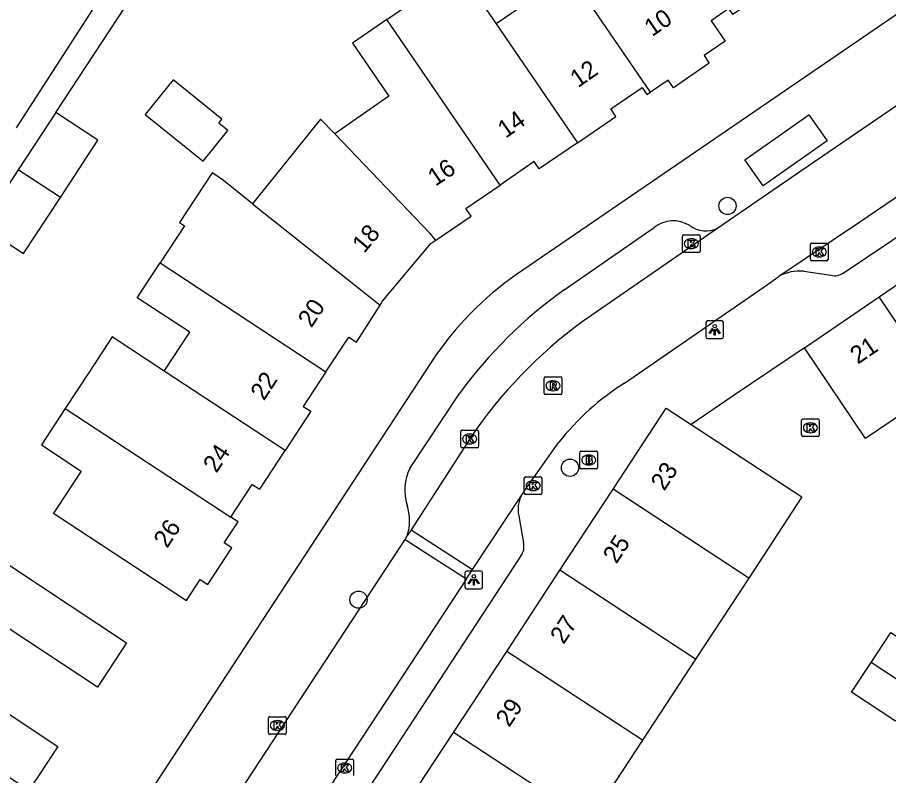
# Model space of a CAD drawing. Extents: x 159280 to 160375, y 384531 to 385872.
# Drawn here: x 159605.69 to 159655.03, y 385255.7 to 385298.64 of the extents above; entities that cross this region are included whole.
import ezdxf

# ---------------------------------------------------------------- set-up
doc = ezdxf.new("R2010")
doc.units = 0
for name, color, linetype in [('IMGEO_Boom', 7, 'Continuous'), ('IMGEO_Brandkraan', 7, 'Continuous'), ('IMGEO_Kolk', 7, 'Continuous'), ('IMGEO_Lichtpunt', 7, 'Continuous'), ('IMGEO_Pand', 7, 'Continuous'), ('IMGEO_Pand_nummerreeks', 7, 'Continuous'), ('IMGEO_Rijbaan_lokaal_open', 7, 'Continuous'), ('IMGEO_Rioolput', 7, 'Continuous'), ('IMGEO_Voetpad_open', 7, 'Continuous')]:
    doc.layers.add(name, color=color, linetype=linetype)

msp = doc.modelspace()

# ---------------------------------------------------------------- linework, layer by layer
at = {"layer": 'IMGEO_Boom'}
for centre in [(159645.911, 385287.963), (159636.991, 385273.136), (159625.011, 385265.664)]:
    msp.add_circle(centre, 0.489, dxfattribs=at)
at = {"layer": 'IMGEO_Brandkraan'}
for p, q in [((159637.551, 385273.148), (159637.551, 385274)), ((159637.626, 385274.074), (159638.478, 385274.074)), ((159638.552, 385274), (159638.552, 385273.148)), ((159638.039, 385273.854), (159638.064, 385273.854)), ((159638.478, 385273.074), (159637.626, 385273.074)), ((159638.062, 385273.294), (159638.037, 385273.294))]:
    msp.add_line(p, q, dxfattribs=at)
for points in [[(159637.551, 385273.148), (159637.551, 385274)], [(159637.626, 385274.074), (159638.478, 385274.074)], [(159638.552, 385274), (159638.552, 385273.148)], [(159637.899, 385273.774), (159637.899, 385273.374), (159638.112, 385273.374)], [(159638.13, 385273.774), (159637.899, 385273.774)], [(159638.078, 385273.693), (159638.024, 385273.693), (159638.024, 385273.617)], [(159638.024, 385273.617), (159638.077, 385273.617)], [(159638.086, 385273.541), (159638.024, 385273.541), (159638.024, 385273.46)], [(159638.024, 385273.46), (159638.086, 385273.46)], [(159638.478, 385273.074), (159637.626, 385273.074)]]:
    msp.add_lwpolyline(points, dxfattribs=at)
for centre, radius, start, end in [((159637.628, 385273.998), 0.0765, 91.552, 178.448), ((159637.628, 385273.998), 0.0765, 91.552, 178.448), ((159638.476, 385273.998), 0.0765, 1.552, 88.448), ((159638.476, 385273.998), 0.0765, 1.552, 88.448), ((159638.079, 385273.655), 0.0379, 267.8285, 90.9355), ((159638.087, 385273.5), 0.0404, 269.8759, 90.5077), ((159638.134, 385273.629), 0.145, 59.4692, 91.5367), ((159638.159, 385273.676), 0.0922, 285.5137, 58.1501), ((159638.164, 385273.484), 0.105, 301.3115, 78.989), ((159637.628, 385273.15), 0.0765, 181.552, 268.448), ((159637.628, 385273.15), 0.0765, 181.552, 268.448), ((159638.118, 385273.625), 0.251, 268.6676, 293.5347), ((159638.476, 385273.15), 0.0765, 271.552, 358.448), ((159638.476, 385273.15), 0.0765, 271.552, 358.448)]:
    msp.add_arc(centre, radius, start, end, dxfattribs=at)
for centre, major_axis, ratio, start_param, end_param in [((159638.038, 385273.574), (-0.387, 0.002), 0.722429, 4.712389, 7.853982), ((159638.063, 385273.574), (-0.39, 0.002), 0.717154, 1.570796, 4.712389)]:
    msp.add_ellipse(centre, major_axis=major_axis, ratio=ratio, start_param=start_param, end_param=end_param, dxfattribs=at)
at = {"layer": 'IMGEO_Kolk'}
for p, q in [((159643.437, 385286.328), (159644.289, 385286.328)), ((159643.362, 385285.402), (159643.362, 385286.254)), ((159643.85, 385286.108), (159643.875, 385286.108)), ((159644.363, 385286.254), (159644.363, 385285.402)), ((159650.605, 385284.927), (159650.605, 385285.779)), ((159650.68, 385285.853), (159651.532, 385285.853)), ((159651.606, 385285.779), (159651.606, 385284.927)), ((159644.289, 385285.328), (159643.437, 385285.328)), ((159643.873, 385285.548), (159643.848, 385285.548)), ((159651.093, 385285.633), (159651.118, 385285.633)), ((159651.532, 385284.853), (159650.68, 385284.853)), ((159651.116, 385285.073), (159651.091, 385285.073)), ((159650.109, 385274.972), (159650.109, 385275.824)), ((159650.184, 385275.898), (159651.036, 385275.898)), ((159650.597, 385275.678), (159650.622, 385275.678)), ((159651.11, 385275.824), (159651.11, 385274.972)), ((159630.803, 385274.336), (159630.803, 385275.188)), ((159630.878, 385275.262), (159631.73, 385275.262)), ((159631.291, 385275.042), (159631.316, 385275.042)), ((159631.804, 385275.188), (159631.804, 385274.336)), ((159650.62, 385275.118), (159650.595, 385275.118)), ((159631.314, 385274.482), (159631.289, 385274.482)), ((159651.036, 385274.898), (159650.184, 385274.898)), ((159631.73, 385274.262), (159630.878, 385274.262)), ((159634.402, 385271.695), (159634.402, 385272.547)), ((159634.477, 385272.621), (159635.329, 385272.621)), ((159635.403, 385272.547), (159635.403, 385271.695)), ((159634.89, 385272.401), (159634.915, 385272.401)), ((159635.329, 385271.621), (159634.477, 385271.621)), ((159634.913, 385271.841), (159634.888, 385271.841)), ((159619.916, 385258.112), (159619.916, 385258.964)), ((159619.991, 385259.038), (159620.843, 385259.038)), ((159620.404, 385258.818), (159620.429, 385258.818)), ((159620.917, 385258.964), (159620.917, 385258.112)), ((159620.427, 385258.258), (159620.402, 385258.258)), ((159620.843, 385258.038), (159619.991, 385258.038)), ((159623.725, 385255.702), (159623.725, 385256.554)), ((159623.8, 385256.628), (159624.652, 385256.628)), ((159624.213, 385256.408), (159624.238, 385256.408)), ((159624.726, 385256.554), (159624.726, 385255.702)), ((159624.236, 385255.848), (159624.211, 385255.848))]:
    msp.add_line(p, q, dxfattribs=at)
for points in [[(159643.437, 385286.328), (159644.289, 385286.328)], [(159643.362, 385285.402), (159643.362, 385286.254)], [(159643.683, 385286.028), (159643.806, 385286.028), (159643.806, 385285.877), (159643.936, 385286.028), (159644.1, 385286.028), (159643.954, 385285.877), (159644.107, 385285.628), (159643.955, 385285.628), (159643.87, 385285.792), (159643.806, 385285.725), (159643.806, 385285.628), (159643.683, 385285.628), (159643.683, 385286.028)], [(159644.363, 385286.254), (159644.363, 385285.402)], [(159650.605, 385284.927), (159650.605, 385285.779)], [(159650.68, 385285.853), (159651.532, 385285.853)], [(159651.606, 385285.779), (159651.606, 385284.927)], [(159644.289, 385285.328), (159643.437, 385285.328)], [(159650.926, 385285.553), (159651.049, 385285.553), (159651.049, 385285.402), (159651.179, 385285.553), (159651.343, 385285.553), (159651.197, 385285.402), (159651.35, 385285.153), (159651.198, 385285.153), (159651.113, 385285.317), (159651.049, 385285.25), (159651.049, 385285.153), (159650.926, 385285.153), (159650.926, 385285.553)], [(159651.532, 385284.853), (159650.68, 385284.853)], [(159650.109, 385274.972), (159650.109, 385275.824)], [(159650.184, 385275.898), (159651.036, 385275.898)], [(159650.43, 385275.598), (159650.553, 385275.598), (159650.553, 385275.447), (159650.683, 385275.598), (159650.847, 385275.598), (159650.701, 385275.447), (159650.854, 385275.198), (159650.702, 385275.198), (159650.617, 385275.362), (159650.553, 385275.295), (159650.553, 385275.198), (159650.43, 385275.198), (159650.43, 385275.598)], [(159651.11, 385275.824), (159651.11, 385274.972)], [(159630.803, 385274.336), (159630.803, 385275.188)], [(159630.878, 385275.262), (159631.73, 385275.262)], [(159631.124, 385274.962), (159631.247, 385274.962), (159631.247, 385274.811), (159631.377, 385274.962), (159631.541, 385274.962), (159631.395, 385274.811), (159631.548, 385274.562), (159631.396, 385274.562), (159631.311, 385274.726), (159631.247, 385274.659), (159631.247, 385274.562), (159631.124, 385274.562), (159631.124, 385274.962)], [(159631.804, 385275.188), (159631.804, 385274.336)], [(159651.036, 385274.898), (159650.184, 385274.898)], [(159631.73, 385274.262), (159630.878, 385274.262)], [(159634.402, 385271.695), (159634.402, 385272.547)], [(159634.477, 385272.621), (159635.329, 385272.621)], [(159635.403, 385272.547), (159635.403, 385271.695)], [(159634.723, 385272.321), (159634.846, 385272.321), (159634.846, 385272.17), (159634.976, 385272.321), (159635.14, 385272.321), (159634.994, 385272.17), (159635.147, 385271.921), (159634.995, 385271.921), (159634.91, 385272.085), (159634.846, 385272.018), (159634.846, 385271.921), (159634.723, 385271.921), (159634.723, 385272.321)], [(159635.329, 385271.621), (159634.477, 385271.621)], [(159619.916, 385258.112), (159619.916, 385258.964)], [(159619.991, 385259.038), (159620.843, 385259.038)], [(159620.237, 385258.738), (159620.36, 385258.738), (159620.36, 385258.587), (159620.49, 385258.738), (159620.654, 385258.738), (159620.508, 385258.587), (159620.661, 385258.338), (159620.509, 385258.338), (159620.424, 385258.502), (159620.36, 385258.435), (159620.36, 385258.338), (159620.237, 385258.338), (159620.237, 385258.738)], [(159620.917, 385258.964), (159620.917, 385258.112)], [(159620.843, 385258.038), (159619.991, 385258.038)], [(159623.725, 385255.702), (159623.725, 385256.554)], [(159623.8, 385256.628), (159624.652, 385256.628)], [(159624.046, 385256.328), (159624.169, 385256.328), (159624.169, 385256.177), (159624.299, 385256.328), (159624.463, 385256.328), (159624.317, 385256.177), (159624.47, 385255.928), (159624.318, 385255.928), (159624.233, 385256.092), (159624.169, 385256.025), (159624.169, 385255.928), (159624.046, 385255.928), (159624.046, 385256.328)], [(159624.726, 385256.554), (159624.726, 385255.702)]]:
    msp.add_lwpolyline(points, dxfattribs=at)
for centre, start, end in [((159643.439, 385286.252), 91.552, 178.448), ((159643.439, 385286.252), 91.552, 178.448), ((159644.287, 385286.252), 1.552, 88.448), ((159644.287, 385286.252), 1.552, 88.448), ((159650.682, 385285.777), 91.552, 178.448), ((159650.682, 385285.777), 91.552, 178.448), ((159651.53, 385285.777), 1.552, 88.448), ((159651.53, 385285.777), 1.552, 88.448), ((159643.439, 385285.404), 181.552, 268.448), ((159643.439, 385285.404), 181.552, 268.448), ((159644.287, 385285.404), 271.552, 358.448), ((159644.287, 385285.404), 271.552, 358.448), ((159650.682, 385284.929), 181.552, 268.448), ((159650.682, 385284.929), 181.552, 268.448), ((159651.53, 385284.929), 271.552, 358.448), ((159651.53, 385284.929), 271.552, 358.448), ((159650.186, 385275.822), 91.552, 178.448), ((159650.186, 385275.822), 91.552, 178.448), ((159651.034, 385275.822), 1.552, 88.448), ((159651.034, 385275.822), 1.552, 88.448), ((159630.88, 385275.186), 91.552, 178.448), ((159630.88, 385275.186), 91.552, 178.448), ((159631.728, 385275.186), 1.552, 88.448), ((159631.728, 385275.186), 1.552, 88.448), ((159650.186, 385274.974), 181.552, 268.448), ((159650.186, 385274.974), 181.552, 268.448), ((159651.034, 385274.974), 271.552, 358.448), ((159651.034, 385274.974), 271.552, 358.448), ((159630.88, 385274.338), 181.552, 268.448), ((159630.88, 385274.338), 181.552, 268.448), ((159631.728, 385274.338), 271.552, 358.448), ((159631.728, 385274.338), 271.552, 358.448), ((159634.479, 385272.545), 91.552, 178.448), ((159634.479, 385272.545), 91.552, 178.448), ((159635.327, 385272.545), 1.552, 88.448), ((159635.327, 385272.545), 1.552, 88.448), ((159634.479, 385271.697), 181.552, 268.448), ((159634.479, 385271.697), 181.552, 268.448), ((159635.327, 385271.697), 271.552, 358.448), ((159635.327, 385271.697), 271.552, 358.448), ((159619.993, 385258.962), 91.552, 178.448), ((159619.993, 385258.962), 91.552, 178.448), ((159620.841, 385258.962), 1.552, 88.448), ((159620.841, 385258.962), 1.552, 88.448), ((159619.993, 385258.114), 181.552, 268.448), ((159619.993, 385258.114), 181.552, 268.448), ((159620.841, 385258.114), 271.552, 358.448), ((159620.841, 385258.114), 271.552, 358.448), ((159623.802, 385256.552), 91.552, 178.448), ((159623.802, 385256.552), 91.552, 178.448), ((159624.65, 385256.552), 1.552, 88.448), ((159624.65, 385256.552), 1.552, 88.448)]:
    msp.add_arc(centre, 0.0765, start, end, dxfattribs=at)
for centre, major_axis, ratio, start_param, end_param in [((159643.849, 385285.828), (-0.387, 0.002), 0.722429, 4.712389, 7.853982), ((159643.874, 385285.828), (-0.39, 0.002), 0.717154, 1.570796, 4.712389), ((159651.092, 385285.353), (-0.387, 0.002), 0.722429, 4.712389, 7.853982), ((159651.117, 385285.353), (-0.39, 0.002), 0.717154, 1.570796, 4.712389), ((159650.596, 385275.398), (-0.387, 0.002), 0.722429, 4.712389, 7.853982), ((159650.621, 385275.398), (-0.39, 0.002), 0.717154, 1.570796, 4.712389), ((159631.29, 385274.762), (-0.387, 0.002), 0.722429, 4.712389, 7.853982), ((159631.315, 385274.762), (-0.39, 0.002), 0.717154, 1.570796, 4.712389), ((159634.889, 385272.121), (-0.387, 0.002), 0.722429, 4.712389, 7.853982), ((159634.914, 385272.121), (-0.39, 0.002), 0.717154, 1.570796, 4.712389), ((159620.403, 385258.538), (-0.387, 0.002), 0.722429, 4.712389, 7.853982), ((159620.428, 385258.538), (-0.39, 0.002), 0.717154, 1.570796, 4.712389), ((159624.212, 385256.128), (-0.387, 0.002), 0.722429, 4.712389, 7.853982), ((159624.237, 385256.128), (-0.39, 0.002), 0.717154, 1.570796, 4.712389)]:
    msp.add_ellipse(centre, major_axis=major_axis, ratio=ratio, start_param=start_param, end_param=end_param, dxfattribs=at)
at = {"layer": 'IMGEO_Lichtpunt'}
for p, q in [((159644.687, 385281.355), (159644.687, 385280.548)), ((159644.687, 385281.355), (159644.687, 385280.548)), ((159645.589, 385281.45), (159644.781, 385281.45)), ((159645.589, 385281.45), (159644.781, 385281.45)), ((159645.683, 385280.548), (159645.683, 385281.355)), ((159645.683, 385280.548), (159645.683, 385281.355)), ((159644.781, 385280.454), (159645.589, 385280.454)), ((159644.781, 385280.454), (159645.589, 385280.454)), ((159631.04, 385267.185), (159631.04, 385266.378)), ((159631.04, 385267.185), (159631.04, 385266.378)), ((159631.942, 385267.28), (159631.134, 385267.28)), ((159631.942, 385267.28), (159631.134, 385267.28)), ((159632.036, 385266.378), (159632.036, 385267.185)), ((159632.036, 385266.378), (159632.036, 385267.185)), ((159631.134, 385266.284), (159631.942, 385266.284)), ((159631.134, 385266.284), (159631.942, 385266.284))]:
    msp.add_line(p, q, dxfattribs=at)
for points in [[(159645.061, 385281.019), (159645.1, 385280.991), (159644.912, 385280.729), (159644.874, 385280.756), (159645.061, 385281.019)], [(159645.163, 385280.971), (159645.21, 385280.971), (159645.21, 385280.649), (159645.163, 385280.649), (159645.163, 385280.971)], [(159645.273, 385280.991), (159645.311, 385281.018), (159645.498, 385280.756), (159645.459, 385280.728), (159645.273, 385280.991)], [(159631.414, 385266.849), (159631.453, 385266.821), (159631.265, 385266.559), (159631.227, 385266.586), (159631.414, 385266.849)], [(159631.516, 385266.801), (159631.563, 385266.801), (159631.563, 385266.479), (159631.516, 385266.479), (159631.516, 385266.801)], [(159631.626, 385266.821), (159631.664, 385266.848), (159631.851, 385266.586), (159631.812, 385266.558), (159631.626, 385266.821)]]:
    msp.add_lwpolyline(points, dxfattribs=at)
for centre in [(159645.186, 385281.153), (159631.539, 385266.983)]:
    msp.add_circle(centre, 0.0994, dxfattribs=at)
for centre, start, end in [((159644.781, 385281.355), 90, 180), ((159644.781, 385281.355), 90, 180), ((159645.589, 385281.355), 0, 90), ((159645.589, 385281.355), 0, 90), ((159644.781, 385280.548), 180, 270), ((159644.781, 385280.548), 180, 270), ((159645.589, 385280.548), 270, 0), ((159645.589, 385280.548), 270, 360), ((159631.134, 385267.185), 90, 180), ((159631.134, 385267.185), 90, 180), ((159631.942, 385267.185), 0, 90), ((159631.942, 385267.185), 0, 90), ((159631.134, 385266.378), 180, 270), ((159631.134, 385266.378), 180, 270), ((159631.942, 385266.378), 270, 0), ((159631.942, 385266.378), 270, 360)]:
    msp.add_arc(centre, 0.0946, start, end, dxfattribs=at)
at = {"layer": 'IMGEO_Pand'}
for points in [[(159634.93, 385304.09), (159632.883, 385302.687), (159634.915, 385299.723), (159632.801, 385298.275)], [(159641.551, 385294.407), (159634.93, 385304.09)], [(159626.615, 385298.523), (159630.708, 385301.328), (159632.801, 385298.275)], [(159649.231, 385300.878), (159646.212, 385298.809), (159645.986, 385299.139), (159644.988, 385298.455), (159645.779, 385297.3), (159644.583, 385296.48), (159644.882, 385296.044), (159642.853, 385294.654), (159642.552, 385295.093), (159641.551, 385294.407)], [(159626.615, 385298.523), (159624.667, 385297.189), (159626.734, 385294.173), (159624.047, 385292.31), (159623.665, 385292.045)], [(159633.032, 385289.147), (159626.615, 385298.523)], [(159632.801, 385298.275), (159637.415, 385291.543)], [(159616.207, 385290.498), (159617.609, 385292.238), (159617.092, 385292.655), (159617.269, 385292.875), (159614.511, 385295.098), (159612.931, 385293.139), (159616.207, 385290.498)], [(159637.415, 385291.543), (159639.586, 385293.031), (159639.295, 385293.455), (159641.074, 385294.674), (159641.351, 385294.27), (159641.551, 385294.407)], [(159607.867, 385293.247), (159605.737, 385290.001)], [(159608.122, 385288.437), (159610.252, 385291.683), (159607.867, 385293.247)], [(159623.665, 385292.045), (159622.867, 385292.879), (159619.134, 385288.248), (159619.006, 385288.089)], [(159629.397, 385286.025), (159629.05, 385286.422), (159623.665, 385292.045)], [(159637.415, 385291.543), (159635.246, 385290.057), (159634.963, 385290.47), (159633.032, 385289.147)], [(159605.737, 385290.001), (159603.653, 385286.824)], [(159608.122, 385288.437), (159605.737, 385290.001)], [(159619.006, 385288.089), (159617.266, 385289.473), (159616.714, 385289.835), (159614.867, 385287.02), (159615.146, 385286.837), (159613.768, 385284.735)], [(159629.397, 385286.025), (159631.398, 385287.387), (159631.099, 385287.823), (159633.032, 385289.147)], [(159603.653, 385286.824), (159606.037, 385285.26), (159608.122, 385288.437)], [(159619.006, 385288.089), (159626.229, 385282.341)], [(159626.229, 385282.341), (159626.359, 385282.547), (159629.108, 385285.828), (159629.397, 385286.025)], [(159654.494, 385282.806), (159655.332, 385283.375), (159658.723, 385285.679)], [(159614.012, 385278.613), (159615.453, 385280.811), (159612.475, 385282.764), (159613.768, 385284.735)], [(159613.768, 385284.735), (159623.169, 385278.571)], [(159623.169, 385278.571), (159624.455, 385280.532), (159624.901, 385280.239), (159626.229, 385282.341)], [(159650.265, 385279.932), (159654.494, 385282.806)], [(159657.973, 385277.652), (159654.494, 385282.806)], [(159614.012, 385278.613), (159611.059, 385280.549), (159609.752, 385278.556), (159608.393, 385276.484)], [(159657.973, 385277.652), (159653.735, 385274.791), (159650.265, 385279.932)], [(159620.863, 385274.121), (159614.012, 385278.613)], [(159623.169, 385278.571), (159621.884, 385276.612), (159622.312, 385276.331), (159620.863, 385274.121)], [(159608.393, 385276.484), (159607.046, 385274.431), (159609.307, 385272.949), (159608.795, 385272.168), (159608.003, 385270.961), (159607.738, 385270.556), (159611.088, 385268.359), (159615.269, 385265.617), (159616.046, 385266.803), (159616.477, 385266.52), (159617.838, 385268.596), (159617.41, 385268.877), (159618.189, 385270.066), (159617.776, 385270.337)], [(159608.393, 385276.484), (159617.776, 385270.337)], [(159639.431, 385271.921), (159642.438, 385276.506), (159643.851, 385275.579)], [(159643.851, 385275.579), (159650.122, 385271.481), (159647.111, 385266.887)], [(159595.623, 385273.972), (159611.874, 385263.213), (159610.218, 385260.711), (159605.224, 385264.018), (159602.994, 385260.65), (159607.988, 385257.343), (159606.337, 385254.849), (159590.086, 385265.608)], [(159617.776, 385270.337), (159618.993, 385272.192), (159619.416, 385271.915), (159620.863, 385274.121)], [(159636.418, 385267.327), (159639.431, 385271.921)], [(159647.111, 385266.887), (159639.431, 385271.921)], [(159633.405, 385262.734), (159636.418, 385267.327)], [(159644.099, 385262.292), (159636.418, 385267.327)], [(159647.111, 385266.887), (159644.099, 385262.292)], [(159654.042, 385262.111), (159655.155, 385263.8), (159657.644, 385262.153), (159656.538, 385260.471)], [(159630.392, 385258.14), (159633.405, 385262.734)], [(159641.088, 385257.698), (159633.405, 385262.734)], [(159644.099, 385262.292), (159641.088, 385257.698)], [(159656.538, 385260.471), (159655.432, 385258.788), (159652.936, 385260.433), (159654.042, 385262.111)], [(159656.538, 385260.471), (159654.042, 385262.111)], [(159627.379, 385253.547), (159630.392, 385258.14)], [(159638.076, 385253.104), (159630.392, 385258.14)], [(159641.088, 385257.698), (159638.076, 385253.104)]]:
    msp.add_lwpolyline(points, dxfattribs=at)
at = {"layer": 'IMGEO_Rijbaan_lokaal_open'}
for points in [[(159661.385, 385297.665), (159651.308, 385290.782), (159650.789, 385290.425), (159645.371, 385286.695)], [(159661.892, 385292.795), (159653.399, 385287.046), (159648.811, 385283.974)], [(159645.371, 385286.695), (159637.681, 385281.4)], [(159640.082, 385277.93), (159647.986, 385283.372), (159648.811, 385283.974)], [(159631.347, 385274.829), (159627.994, 385269.611)], [(159634.235, 385271.564), (159634.45, 385271.891), (159636.362, 385274.584)], [(159631.474, 385267.364), (159634.235, 385271.564)], [(159627.994, 385269.611), (159627.776, 385269.272)], [(159627.994, 385269.611), (159631.474, 385267.364)], [(159614.498, 385249.01), (159627.653, 385269.081)], [(159627.653, 385269.081), (159627.776, 385269.272)], [(159627.653, 385269.081), (159629.352, 385267.984), (159631.128, 385266.838)], [(159631.128, 385266.838), (159631.474, 385267.364)], [(159631.128, 385266.838), (159617.935, 385246.773)]]:
    msp.add_lwpolyline(points, dxfattribs=at)
for centre, radius, start, end in [((159653.523, 385259.791), 26.795, 126.2463, 145.858), ((159648.104, 385265.271), 14.987, 122.3609, 141.5795)]:
    msp.add_arc(centre, radius, start, end, dxfattribs=at)
at = {"layer": 'IMGEO_Rioolput'}
for p, q in [((159635.531, 385277.352), (159635.531, 385278.204)), ((159635.606, 385278.278), (159636.458, 385278.278)), ((159636.019, 385278.058), (159636.044, 385278.058)), ((159636.532, 385278.204), (159636.532, 385277.352)), ((159636.042, 385277.498), (159636.017, 385277.498)), ((159636.458, 385277.278), (159635.606, 385277.278))]:
    msp.add_line(p, q, dxfattribs=at)
for points in [[(159635.531, 385277.352), (159635.531, 385278.204)], [(159635.606, 385278.278), (159636.458, 385278.278)], [(159636.12, 385277.976), (159635.868, 385277.978), (159635.868, 385277.578)], [(159636.046, 385277.897), (159635.992, 385277.897), (159635.992, 385277.816)], [(159636.532, 385278.204), (159636.532, 385277.352)], [(159635.868, 385277.578), (159635.992, 385277.578), (159635.992, 385277.74), (159636.003, 385277.74)], [(159635.992, 385277.816), (159636.044, 385277.816)], [(159636.05, 385277.711), (159636.121, 385277.578), (159636.261, 385277.578), (159636.196, 385277.704)], [(159636.458, 385277.278), (159635.606, 385277.278)]]:
    msp.add_lwpolyline(points, dxfattribs=at)
for centre, radius, start, end in [((159635.608, 385278.202), 0.0765, 91.552, 178.448), ((159635.608, 385278.202), 0.0765, 91.552, 178.448), ((159636.052, 385277.801), 0.0964, 77.0061, 93.1865), ((159636.066, 385277.858), 0.0378, 276.6634, 79.6772), ((159636.119, 385277.866), 0.109, 350.3612, 89.416), ((159636.456, 385278.202), 0.0765, 1.552, 88.448), ((159636.456, 385278.202), 0.0765, 1.552, 88.448), ((159636.002, 385277.687), 0.0533, 26.0293, 88.6989), ((159636.028, 385278.005), 0.19, 274.7715, 282.9687), ((159636.117, 385277.866), 0.112, 277.5842, 350.9817), ((159636.101, 385277.651), 0.108, 29.5134, 73.7905), ((159635.608, 385277.354), 0.0765, 181.552, 268.448), ((159635.608, 385277.354), 0.0765, 181.552, 268.448), ((159636.456, 385277.354), 0.0765, 271.552, 358.448), ((159636.456, 385277.354), 0.0765, 271.552, 358.448)]:
    msp.add_arc(centre, radius, start, end, dxfattribs=at)
for centre, major_axis, ratio, start_param, end_param in [((159636.018, 385277.778), (-0.387, 0.002), 0.722429, 4.712389, 7.853982), ((159636.043, 385277.778), (-0.39, 0.002), 0.717154, 1.570796, 4.712389)]:
    msp.add_ellipse(centre, major_axis=major_axis, ratio=ratio, start_param=start_param, end_param=end_param, dxfattribs=at)
at = {"layer": 'IMGEO_Voetpad_open'}
for points in [[(159680.082, 385315.648), (159634.316, 385284.316)], [(159607.867, 385293.247), (159612.678, 385300.601), (159618.426, 385304.686)], [(159605.646, 385292.38), (159611.846, 385302.041), (159615.381, 385304.435)], [(159651.565, 385291.648), (159647.933, 385289.1), (159646.892, 385290.583), (159650.525, 385293.131), (159651.565, 385291.648)], [(159652.47, 385284.164), (159660.678, 385289.675)], [(159636.657, 385283.202), (159641.763, 385286.732)], [(159650.232, 385284.268), (159651.771, 385284.042)], [(159650.265, 385279.932), (159646.28, 385277.237), (159643.851, 385275.579)], [(159629.433, 385279.565), (159610.074, 385250), (159581.668, 385206.619)], [(159627.915, 385273.093), (159630.724, 385277.335)], [(159634.083, 385270.419), (159634.358, 385268.876)], [(159634.211, 385268.144), (159618.849, 385244.727)]]:
    msp.add_lwpolyline(points, dxfattribs=at)
for centre, radius, start, end in [((159642.844, 385285.423), 1.698, 56.9483, 129.5536), ((159644.703, 385288.18), 1.628, 235.0178, 294.2063), ((159644.393, 385269.074), 18.272, 123.4703, 144.9598), ((159650.01, 385281.76), 2.518, 84.9405, 118.4382), ((159651.994, 385284.829), 0.818, 254.1999, 305.6009), ((159651.676, 385262.081), 25.917, 125.4159, 143.9432), ((159630.437, 385271.866), 2.805, 154.0566, 197.4889), ((159635.792, 385270.775), 1.746, 153.1227, 191.7536), ((159624.932, 385270.125), 2.969, 343.3097, 17.6065), ((159633.505, 385268.667), 0.879, 323.5023, 13.7876)]:
    msp.add_arc(centre, radius, start, end, dxfattribs=at)

# ---------------------------------------------------------------- texts
at = {"layer": 'IMGEO_Pand_nummerreeks'}
for s, rotation, p in [('10', 34.3726, (159641.638, 385297.521)), ('12', 34.7073, (159637.441, 385294.627)), ('14', 35.1048, (159633.344, 385291.762)), ('16', 33.9535, (159629.369, 385289.045)), ('18', 50.0421, (159625.332, 385285.245)), ('20', 56.6884, (159622.344, 385281.019)), ('21', 34.1999, (159653.293, 385278.967)), ('22', 57.0198, (159619.655, 385276.889)), ('24', 56.614, (159616.967, 385272.791)), ('23', 56.74, (159642.327, 385271.778)), ('26', 56.7228, (159614.17, 385268.534)), ('25', 56.74, (159639.62, 385267.65)), ('27', 56.7343, (159636.627, 385263.088)), ('29', 56.74, (159633.546, 385258.39))]:
    msp.add_text(s, height=1, rotation=rotation, dxfattribs=at).set_placement(p)

doc.saveas('drawing.dxf')
